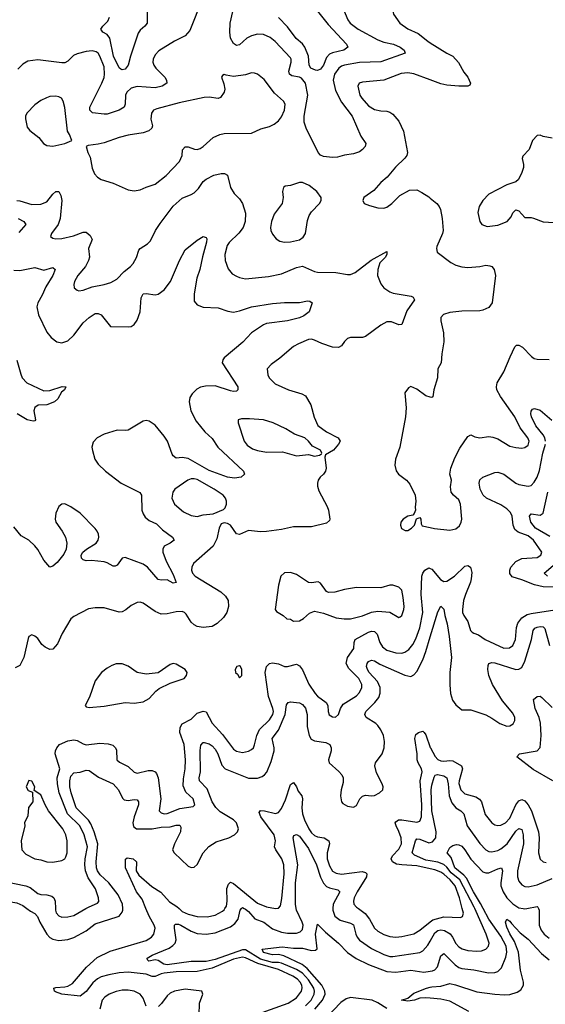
# Model space of a CAD drawing. Header units: inches. Extents: x 1843162 to 1959474, y 907081 to 1016326.
# Tile 660 of 684: x 1947269 to 1950765, y 989363 to 995913. Entities that reach past the tile are written whole.
import ezdxf

# ---------------------------------------------------------------- set-up
doc = ezdxf.new("R2010")
doc.units = ezdxf.units.IN
doc.header["$MEASUREMENT"] = 0
for name, color, linetype in [('B9948', 7, 'Continuous'), ('B9949', 7, 'Continuous'), ('B9958', 7, 'Continuous'), ('B9959', 7, 'Continuous')]:
    doc.layers.add(name, color=color, linetype=linetype)

msp = doc.modelspace()

# ---------------------------------------------------------------- linework, layer by layer
at = {"layer": 'B9948', "color": 5}
for points, elevation in [([(1947316.1, 990000), (1947341.3, 989981.3), (1947370, 989967.2), (1947387.7, 989947.7), (1947402, 989910), (1947450, 989828.6), (1947470, 989808.1), (1947490, 989796.3), (1947530, 989787.1), (1947590, 989793.5), (1947630, 989806.7), (1947710, 989852.1), (1947770, 989897.8), (1947916.2, 989943.8), (1947930, 989950.2), (1947950, 989975.8), (1947955, 989990), (1947954.2, 990000)], 520), ([(1948850, 989297.5), (1949053.8, 989370), (1949110, 989405.7), (1949142.8, 989450), (1949148, 989472), (1949145.4, 989490), (1949134.7, 989510), (1949116.1, 989530), (1949086.3, 989550), (1948990, 989595), (1948853.6, 989633.6), (1948770, 989671.5), (1948750, 989675.3), (1948690, 989663.7), (1948550, 989604), (1948450, 989581.1), (1948310, 989578.5), (1948230.9, 989569.1), (1948210, 989565.8), (1948170, 989546.9), (1948150, 989548), (1948110, 989562.3), (1947990, 989576), (1947930, 989572.6), (1947860.9, 989559.1), (1947810, 989544.8), (1947787, 989533), (1947755.2, 989504.8), (1947710, 989448.7), (1947670, 989417.9), (1947549.3, 989430), (1947506, 989446), (1947499.5, 989450), (1947496, 989470), (1947510, 989475.2), (1947570, 989478.3), (1947590, 989483.6), (1947619.5, 989500.5), (1947713.4, 989610), (1947785.1, 989674.9), (1947870, 989717), (1948110, 989786.6), (1948145.7, 989810), (1948161.3, 989830), (1948169.9, 989870), (1948162.6, 989890), (1948129.6, 989950), (1948108.9, 990000)], 480), ([(1947506.1, 990000), (1947506.4, 989990), (1947512.2, 989972.2), (1947530, 989950.3), (1947550, 989943.5), (1947590, 989944.3), (1947630, 989952.7), (1947709.8, 990000)], 540), ([(1949170, 989353.6), (1949206.8, 989390), (1949227.3, 989430), (1949229.2, 989450), (1949225.1, 989470), (1949190, 989525.5), (1949150, 989569.9), (1949110, 989595), (1949010, 989637.2), (1948990, 989641.8), (1948950, 989641.9), (1948870, 989663.2), (1948770, 989725.2), (1948750, 989725.7), (1948570, 989660.4), (1948510, 989646.6), (1948410, 989647.5), (1948250, 989625.9), (1948228.5, 989630), (1948190, 989654), (1948170, 989659.1), (1948128, 989650), (1948119, 989659), (1948117, 989670), (1948149.5, 989690), (1948262.8, 989737.2), (1948286.7, 989753.3), (1948302, 989770), (1948308.9, 989791.1), (1948298.9, 989870), (1948298.9, 989890), (1948304.1, 989895.9), (1948324.2, 989895.8), (1948341.1, 989890), (1948408.6, 989848.6), (1948450, 989834.2), (1948510, 989830.1), (1948570, 989838.6), (1948670, 989878.8), (1948700.7, 989899.3), (1948722.9, 989930), (1948735.8, 989990), (1948744.8, 990000)], 460), ([(1948329.6, 990000), (1948350, 989981), (1948390, 989961.4), (1948450, 989947.2), (1948515.1, 989944.9), (1948570, 989956.4), (1948618.3, 989981.7), (1948630, 989992.1), (1948634.4, 990000)], 480), ([(1948762.6, 990000), (1948770, 989996.6), (1948790, 989979.8), (1948832.4, 989932.4), (1948892.7, 989910), (1948950, 989865.9), (1949010, 989843.8), (1949050, 989835.1), (1949110, 989835.1), (1949135.5, 989844.5), (1949150, 989861.1), (1949153.6, 989890), (1949148.3, 989910), (1949110.4, 989990), (1949108.6, 990000)], 460), ([(1949351.7, 990000), (1949351.1, 989990), (1949365.5, 989950), (1949401.5, 989921.5), (1949470, 989903.2), (1949490, 989891.2), (1949504.1, 989830), (1949513.2, 989810), (1949530.2, 989790), (1949610, 989735.1), (1949690, 989694.4), (1949730, 989681.2), (1949750, 989680.1), (1949930, 989707.8), (1949950, 989717.6), (1949984.5, 989755.5), (1950000, 989783.5)], 460), ([(1949523.6, 990000), (1949567.4, 989967.4), (1949595.9, 989930), (1949630, 989869.2), (1949650.1, 989850.1), (1949690, 989827.8), (1949730, 989813.5), (1949770, 989810.2), (1949810, 989813.2), (1949890, 989831.6), (1949930, 989857.1), (1950000, 989911.5)], 480), ([(1949232.9, 989330), (1949282.6, 989390), (1949299.7, 989430), (1949299.3, 989450), (1949279, 989490), (1949181.6, 989601.6), (1949147.9, 989627.9), (1949026, 989686), (1948990, 989693.6), (1948950, 989690.9), (1948890, 989708.3), (1948882.7, 989730), (1949015.5, 989744.5), (1949090, 989735.7), (1949150, 989735.2), (1949210, 989720.7), (1949236.5, 989723.5), (1949248.6, 989731.4), (1949235.7, 989830), (1949250, 989896), (1949302.2, 989842.2), (1949390, 989769.1), (1949448.5, 989708.5), (1949506.5, 989666.5), (1949588.4, 989628.4), (1949710, 989581.8), (1949770, 989576.3), (1949870, 989590.6), (1949956.6, 989576.6), (1950000, 989583.3)], 440), ([(1948111.1, 989351.1), (1948090, 989402.6), (1948070, 989429.3), (1948030, 989449.9), (1947990, 989457), (1947950, 989456.1), (1947910, 989448.9), (1947863.5, 989430), (1947834.2, 989410), (1947818.1, 989390), (1947801.8, 989330)], 520), ([(1948462, 989290), (1948464.7, 989370), (1948488, 989430), (1948481.2, 989450), (1948370, 989464.6), (1948298.7, 989450), (1948270, 989435.9), (1948250, 989418.7), (1948212.7, 989367.3), (1948192.4, 989347.6)], 520), ([(1950000, 989403.8), (1949970, 989406.2), (1949930, 989403.4), (1949894.9, 989390), (1949850, 989383), (1949809.3, 989390), (1949850, 989404), (1949890, 989436.5), (1949974, 989470), (1950000, 989476.1)], 420), ([(1949710, 989335.3), (1949650, 989373.6), (1949614.4, 989390), (1949470, 989407.9), (1949441.4, 989398.6), (1949405.5, 989374.5), (1949310, 989275.3)], 440)]:
    msp.add_lwpolyline(points, dxfattribs=dict(at, elevation=elevation))
at = {"layer": 'B9949', "color": 5}
for points, elevation in [([(1948482, 996050), (1948400.3, 995839.7), (1948370, 995804.4), (1948298, 995770), (1948194.8, 995705.2), (1948170, 995679.6), (1948155.6, 995650), (1948154.3, 995630), (1948160.9, 995610), (1948174.3, 995590), (1948234, 995530), (1948245.8, 995510), (1948246.5, 995490), (1948217.6, 995470), (1948170, 995458.7), (1948050.7, 995469.3), (1948010, 995457), (1947980.6, 995430), (1947971.8, 995410), (1947970.2, 995350), (1947964.4, 995330), (1947930.8, 995310), (1947850, 995284.8), (1947830, 995284.1), (1947752.2, 995292.3), (1947734.7, 995310), (1947736.4, 995330), (1947815.7, 995490), (1947830, 995528.4), (1947832.9, 995550), (1947830, 995598.4), (1947802.3, 995670), (1947790, 995689.7), (1947778.1, 995698.1), (1947750, 995706.2), (1947710, 995702), (1947650, 995685.7), (1947626.4, 995673.6), (1947590, 995637.6), (1947570, 995626.3), (1947550, 995625.1), (1947390, 995646.2), (1947324, 995636), (1947290, 995616.3), (1947255.6, 995584.4)], 540), ([(1950000, 996072.3), (1949950, 996071.3), (1949826.7, 996030), (1949764, 995990), (1949750.6, 995970), (1949755.5, 995950), (1949797.1, 995890), (1949850, 995851.6), (1949920.3, 995820.3), (1949984.2, 995770), (1950000, 995759.8)], 560), ([(1948116.3, 995990), (1948116.5, 995890), (1948102.3, 995870), (1948070, 995842.4), (1948057.5, 995822.5), (1948005, 995670), (1947990.9, 995609.1), (1947970, 995583.9), (1947950, 995578.5), (1947942.6, 995582.6), (1947930, 995591.3), (1947893.5, 995670), (1947869.5, 995789.5), (1947850, 995813.2), (1947821.3, 995830), (1947808.7, 995850), (1947821.5, 995870), (1947856.1, 995903.9), (1947866, 995930)], 520), ([(1949415.5, 995995.5), (1949450.9, 995910.9), (1949466.7, 995890), (1949520.9, 995850), (1949650, 995778.8), (1949690, 995763.3), (1949754.9, 995750), (1949800.3, 995730), (1949826.4, 995710), (1949832.7, 995690), (1949670, 995631.4), (1949530, 995626.9), (1949429.7, 995610.3), (1949410, 995603.6), (1949392.2, 995590), (1949362.4, 995550), (1949354.3, 995510), (1949370, 995442.2), (1949410, 995363.5), (1949479.7, 995270), (1949537.2, 995137.2), (1949571.8, 995090), (1949567.6, 995070), (1949550, 995048.6), (1949530, 995033.3), (1949490, 995019.7), (1949430, 995011.8), (1949382.6, 994997.4), (1949350, 994995.4), (1949290, 995002), (1949270, 995012.3), (1949253.3, 995030), (1949173.9, 995190), (1949161.7, 995230), (1949160.8, 995270), (1949185.4, 995410), (1949170.6, 995490.6), (1949143.5, 995523.5), (1949130, 995530.5), (1949080, 995540), (1949064.5, 995550), (1949059.1, 995570), (1949073.8, 995630), (1949074.8, 995650), (1949070, 995659.6), (1948968.5, 995768.5), (1948934.1, 995794.1), (1948890, 995814.2), (1948850, 995815.8), (1948810, 995806.2), (1948780.3, 995790), (1948730, 995745.3), (1948710, 995741.4), (1948690, 995754.5), (1948671.8, 995790), (1948666.1, 995830), (1948669.4, 995890.6), (1948686.2, 995966.2)], 540), ([(1949248.8, 995970), (1949321.3, 995881.3), (1949441.7, 995750), (1949452.2, 995730), (1949424.9, 995710), (1949350, 995691.5), (1949330, 995682.4), (1949310, 995660.7), (1949288.8, 995610), (1949270, 995583.7), (1949250, 995575), (1949236.2, 995576.2), (1949206.4, 995590), (1949194.2, 995610), (1949190, 995671.1), (1949166.5, 995730), (1949150, 995752.1), (1949107.9, 995787.9), (1949050, 995865.3), (1948990, 995926.2)], 520), ([(1950000, 995511.7), (1949890, 995551.6), (1949850, 995559.3), (1949805.4, 995554.5), (1949690, 995510.9), (1949550, 995497), (1949526, 995490), (1949517.3, 995470), (1949531.8, 995410), (1949544.4, 995390), (1949590, 995339.6), (1949630, 995316.1), (1949670, 995306.7), (1949710, 995305.2), (1949730, 995298.3), (1949750, 995284.6), (1949790, 995238.7), (1949821.6, 995170), (1949849, 995030), (1949843.1, 995010), (1949830, 994991.6), (1949768.9, 994931.1), (1949713.9, 994866.1), (1949670.7, 994830), (1949624.5, 994775.5), (1949558, 994730), (1949551.3, 994710), (1949561, 994690), (1949595.6, 994675.6), (1949650, 994660.3), (1949690, 994659.5), (1949710, 994666), (1949745.1, 994690), (1949797.2, 994742.8), (1949861.7, 994778.3), (1949910, 994780.4), (1949943.7, 994763.7), (1949990, 994733.4), (1950000, 994725.2)], 560), ([(1947250, 994710.1), (1947270, 994708.4), (1947350, 994684.3), (1947410, 994686.4), (1947450, 994701.7), (1947490, 994751.9), (1947510, 994769.2), (1947530.1, 994770.1), (1947542.5, 994742.5), (1947549.6, 994709.6), (1947538.7, 994590), (1947524.3, 994550), (1947480.3, 994490), (1947473, 994470), (1947490, 994458.7), (1947510, 994454), (1947550, 994456.5), (1947625.9, 994474.1), (1947690, 994500.2), (1947710, 994499.6), (1947737.8, 994477.8), (1947750.3, 994450), (1947727.6, 994390), (1947733, 994333), (1947726.7, 994310), (1947706.9, 994270), (1947654.9, 994210), (1947633, 994170), (1947628, 994150), (1947630.8, 994130), (1947650, 994114), (1947662, 994110), (1947690, 994112.7), (1947750, 994136.1), (1947830, 994151.3), (1947874.8, 994165.2), (1947914.2, 994185.8), (1947963, 994237), (1948006.3, 994270), (1948024, 994290), (1948045.4, 994330), (1948061.5, 994378.5), (1948070, 994390.4), (1948118.5, 994421.5), (1948139.5, 994440.5), (1948172.4, 994510), (1948202.3, 994557.7), (1948290, 994673.2), (1948350, 994726.4), (1948410, 994749.2), (1948430, 994761.8), (1948459.2, 994790), (1948490, 994835.8), (1948508.9, 994851.1), (1948560.6, 994879.4), (1948610, 994888.9), (1948630.4, 994890.4), (1948650, 994878.8), (1948670, 994797.3), (1948696.4, 994756.4), (1948730, 994720.3), (1948750, 994690.4), (1948770, 994624.7), (1948768.6, 994570), (1948754.3, 994530), (1948727.6, 994492.4), (1948661.8, 994430), (1948649.5, 994410), (1948633.4, 994350), (1948635.3, 994310), (1948654.7, 994254.7), (1948683, 994223), (1948710, 994206.3), (1948730, 994196.9), (1948770, 994188.2), (1948924.1, 994204.1), (1949010, 994222.3), (1949110, 994264.5), (1949150, 994272.3), (1949230, 994238), (1949250, 994233.8), (1949371.7, 994231.7), (1949450, 994217.6), (1949470, 994218.4), (1949501.2, 994230), (1949606.3, 994313.7), (1949710.3, 994370.3), (1949711.8, 994350), (1949699.5, 994330), (1949664.8, 994295.2), (1949651.2, 994250), (1949649.2, 994210), (1949670, 994154.9), (1949690, 994128.9), (1949730, 994102.3), (1949753.1, 994093.1), (1949872.9, 994072.9), (1949885.8, 994065.8), (1949894, 994050), (1949843.8, 993976.2), (1949810, 993886), (1949790, 993882.9), (1949741.7, 993901.7), (1949710, 993902.4), (1949670, 993881.6), (1949570, 993806), (1949550, 993798.9), (1949470, 993798.3), (1949450, 993791.2), (1949428.3, 993771.7), (1949410, 993742.9), (1949390, 993731.2), (1949350, 993733.8), (1949277.9, 993757.9), (1949230, 993781.2), (1949210, 993787.6), (1949190, 993785.3), (1949122.5, 993757.5), (1949090, 993738.3), (1948999.1, 993660.9), (1948940.7, 993619.3), (1948915.8, 993590), (1948920.3, 993550), (1948929.2, 993530), (1948968.2, 993490), (1949057.1, 993450), (1949144.7, 993424.7), (1949170.9, 993410.9), (1949206, 993350), (1949228.6, 993268.6), (1949253, 993213), (1949310.4, 993170), (1949386.8, 993130), (1949400.7, 993110), (1949390.3, 993089.7), (1949356.3, 993050), (1949302, 993018), (1949298, 993002), (1949306.4, 992930), (1949303.8, 992910), (1949290.6, 992890), (1949266.7, 992870), (1949254.4, 992850), (1949250.4, 992830), (1949250.4, 992810), (1949259, 992779), (1949314.8, 992674.8), (1949323.7, 992650), (1949332.4, 992590), (1949330, 992582), (1949310, 992562.7), (1949210, 992538.4), (1949090, 992539.7), (1949010, 992522), (1948910, 992507.2), (1948870, 992506.2), (1948790, 992513.6), (1948730, 992487.8), (1948710, 992491.8), (1948670, 992549.4), (1948650, 992562), (1948630, 992566.6), (1948610, 992558), (1948594.9, 992530), (1948580.7, 992459.3), (1948555.3, 992410), (1948425.9, 992294.1), (1948412.8, 992270), (1948411.8, 992250), (1948419, 992230), (1948436.2, 992210), (1948607.4, 992107.4), (1948637.8, 992077.8), (1948656.4, 992050), (1948658.7, 992010), (1948647, 991970), (1948624.2, 991935.8), (1948583.2, 991896.8), (1948550, 991876.9), (1948530, 991873.3), (1948490, 991869.6), (1948450, 991876.9), (1948430, 991886.3), (1948410, 991905.1), (1948377, 991957), (1948364, 991970), (1948350, 991975.1), (1948310, 991974.7), (1948250, 991960.4), (1948210, 991958), (1948170, 991975.1), (1948090, 992032.3), (1948070, 992038.5), (1948050, 992036.4), (1948010, 992016.8), (1947973.8, 991986.2), (1947950, 991973.8), (1947930, 991971.9), (1947830, 992001.1), (1947770, 992000.4), (1947727.1, 991992.9), (1947630, 991942.9), (1947610, 991927), (1947550.3, 991830), (1947519.2, 991760.8), (1947490, 991725.1), (1947470, 991722.9), (1947437.7, 991737.7), (1947417.1, 991757.1), (1947390, 991796), (1947370, 991812.7), (1947350, 991821.2), (1947330.6, 991809.4), (1947324.1, 991795.9), (1947296.4, 991670), (1947270, 991616), (1947239, 991601)], 540), ([(1947258.4, 994590), (1947295.3, 994570), (1947310.4, 994550), (1947262, 994498)], 520), ([(1947230, 994247.1), (1947270, 994245.1), (1947370, 994265), (1947430, 994247.1), (1947490, 994264.9), (1947504.9, 994250), (1947488.6, 994210), (1947443.6, 994136.4), (1947419.2, 994080.8), (1947388.9, 994030), (1947382.3, 994002.3), (1947393.8, 993950), (1947450, 993834.9), (1947477.7, 993797.7), (1947516, 993770), (1947550, 993764), (1947590, 993776.9), (1947630, 993814.9), (1947690, 993896.3), (1947730, 993932.5), (1947770, 993958), (1947790, 993959.2), (1947810, 993949), (1947871.8, 993871.8), (1947990, 993868.4), (1948010, 993871.6), (1948030, 993884.6), (1948050, 993914.9), (1948070.6, 993969.4), (1948077.6, 994062.4), (1948090, 994088.4), (1948110, 994091.8), (1948170, 994082.8), (1948190, 994086.3), (1948230, 994114.9), (1948272.9, 994170), (1948331.6, 994310), (1948370, 994381.3), (1948450, 994446), (1948490, 994470.6), (1948510, 994464.7), (1948514.4, 994454.4), (1948512.1, 994432.1), (1948484.2, 994335.8), (1948467, 994250), (1948447.6, 994192.4), (1948428.3, 994088.4), (1948430, 994040.7), (1948450, 994016.5), (1948490, 994000.3), (1948590, 993994.9), (1948652.9, 993972.9), (1948690, 993967.5), (1948730, 993975.8), (1948810, 994003.5), (1948950, 994025.2), (1949030, 994032.4), (1949130, 994030.4), (1949182.4, 994042.4), (1949199.2, 994039.2), (1949213.4, 994030), (1949195.3, 993970), (1949158.4, 993941.6), (1949130.5, 993930), (1949050, 993909.9), (1948910, 993892.6), (1948890, 993883.5), (1948810, 993828.6), (1948752.5, 993767.5), (1948630, 993663.5), (1948619.6, 993650), (1948616, 993630), (1948718.8, 993470), (1948718.8, 993450), (1948710, 993441.2), (1948690, 993438.4), (1948670, 993443.4), (1948570, 993477.7), (1948504.8, 993475.2), (1948471.5, 993468.5), (1948446.2, 993453.8), (1948415.5, 993424.5), (1948400.6, 993399.4), (1948395.5, 993370), (1948406.2, 993310), (1948442.5, 993242.5), (1948500.8, 993170), (1948550, 993126.7), (1948587.1, 993070), (1948758, 992910), (1948764.9, 992890), (1948742, 992870), (1948698, 992862), (1948650, 992868.4), (1948530, 992913), (1948390, 992992.6), (1948350, 993000.8), (1948310, 992996.8), (1948290.5, 993010.5), (1948283.1, 993023.1), (1948251.7, 993110), (1948230, 993143.2), (1948170, 993214.6), (1948130, 993241.6), (1948110, 993245.6), (1948090, 993242), (1947990, 993183.1), (1947970, 993179.6), (1947916.9, 993183.1), (1947830, 993155), (1947783.1, 993130), (1947757.6, 993102.4), (1947749.2, 993070), (1947752.4, 993047.6), (1947768.6, 992990), (1947790, 992956.1), (1947839.1, 992910), (1947944, 992830), (1948067.7, 992767.7), (1948078, 992750), (1948081.9, 992650), (1948090, 992624.6), (1948103, 992603), (1948130, 992580.5), (1948179.3, 992559.3), (1948219.1, 992519.1), (1948285.7, 992470), (1948295.8, 992450), (1948270.5, 992430), (1948229.2, 992410.8), (1948220.3, 992390), (1948222, 992370), (1948243.2, 992310), (1948290, 992222), (1948310, 992169.2), (1948290, 992164.8), (1948250, 992187.4), (1948210, 992183.9), (1948190, 992188.4), (1948118, 992270), (1948090, 992291.3), (1947970, 992334.2), (1947949.4, 992330.6), (1947916.3, 992283.7), (1947903.1, 992276.9), (1947890, 992277.2), (1947850, 992299.3), (1947830, 992305.3), (1947746, 992314), (1947710, 992312.7), (1947690, 992319), (1947679, 992330), (1947677.2, 992350), (1947689.3, 992370), (1947712.3, 992390), (1947778.4, 992430), (1947791.2, 992450), (1947795.8, 992470), (1947792.8, 992490), (1947784.7, 992510), (1947770, 992527.6), (1947672, 992630), (1947610, 992672.1), (1947570, 992691.4), (1947550, 992690.8), (1947530, 992674.3), (1947508.9, 992630), (1947504.6, 992590), (1947510.2, 992570), (1947551.3, 992510), (1947572.6, 992470), (1947582.3, 992430), (1947578.4, 992390), (1947561.7, 992358.3), (1947517.5, 992302.5), (1947490, 992277), (1947470, 992271.8), (1947430, 992317.4), (1947390, 992387.8), (1947370, 992413), (1947330, 992451.3), (1947278.6, 992478.6), (1947230, 992539.3)], 520), ([(1947250, 993647.7), (1947275.3, 993555.3), (1947286.2, 993530), (1947317.1, 993497.1), (1947430, 993443.6), (1947470, 993446.2), (1947551.7, 993471.7), (1947574.8, 993470), (1947566.4, 993450), (1947546, 993434), (1947522.9, 993390), (1947500.2, 993370), (1947450, 993351.6), (1947392.5, 993347.5), (1947370, 993332.3), (1947363.8, 993310), (1947373.1, 993250), (1947370, 993243.7), (1947358.5, 993241.5), (1947318.4, 993250), (1947251.2, 993291.2)], 480), ([(1950000, 993401.7), (1949969.7, 993409.7), (1949910, 993454), (1949870, 993472.3), (1949855.3, 993464.7), (1949831.3, 993430), (1949839.3, 993330), (1949835.3, 993270), (1949796.9, 993070), (1949768.9, 992990), (1949763.7, 992950), (1949772.3, 992912.3), (1949788, 992890), (1949840.7, 992850), (1949863.4, 992823.4), (1949899.1, 992750), (1949904.9, 992710), (1949898.8, 992670), (1949901, 992650), (1949892, 992628), (1949883.6, 992616.4), (1949850, 992609.2), (1949818.8, 992590), (1949804.9, 992570), (1949802, 992550), (1949808.7, 992528.7), (1949834, 992514), (1949850, 992515.5), (1949875.3, 992530), (1949895.3, 992550), (1949908, 992592), (1949930, 992602), (1949938, 992590), (1949939.6, 992559.6), (1949946, 992546), (1950000, 992534.1)], 560), ([(1947709.8, 990000), (1947730, 990012), (1947785.3, 990034.7), (1947794.3, 990045.7), (1947793.5, 990070), (1947772.3, 990130), (1947723.6, 990203.6), (1947706.9, 990250), (1947702, 990290), (1947703.4, 990330), (1947720.1, 990410), (1947698.5, 990490), (1947668.8, 990550), (1947587.1, 990630), (1947531, 990770), (1947520.3, 990830), (1947518.8, 990870), (1947535.1, 990930), (1947505.8, 991030), (1947506.7, 991050), (1947514.8, 991070), (1947533.3, 991090), (1947590, 991116.4), (1947630, 991121.7), (1947650, 991116.8), (1947690, 991095), (1947710, 991089.3), (1947801, 991101), (1947856.3, 991096.3), (1947887.3, 991087.3), (1947907, 991070), (1947913.4, 991053.4), (1947914, 990990), (1947933.2, 990973.2), (1947990, 990944.9), (1948030, 990908.1), (1948050, 990899.7), (1948122.7, 990917.3), (1948150, 990918.2), (1948168.9, 990908.9), (1948178.2, 990898.2), (1948189.4, 990870), (1948208.2, 990730), (1948197.6, 990650), (1948210, 990637.6), (1948230, 990630.3), (1948250, 990631.3), (1948335.1, 990664.9), (1948422, 990678), (1948432.8, 990690), (1948423.1, 990730), (1948374.9, 990774.9), (1948357, 990817), (1948357.8, 990862.2), (1948370.5, 990930), (1948372.2, 990990), (1948363, 991090), (1948334, 991170), (1948336.7, 991203.4), (1948350.4, 991229.5), (1948410, 991260.7), (1948450, 991299.7), (1948490, 991313.4), (1948509.1, 991309.1), (1948550, 991232.5), (1948618.5, 991158.5), (1948690, 991059.6), (1948710, 991047.1), (1948750, 991038.5), (1948790, 991046.7), (1948810, 991057), (1948823, 991070), (1948831.8, 991088.2), (1948845.8, 991150), (1948865, 991190), (1948930, 991255.9), (1948952.8, 991290), (1948957.1, 991310), (1948953.6, 991330), (1948924.5, 991410), (1948901.7, 991570), (1948910, 991610.4), (1948930, 991630.3), (1948950, 991634.9), (1948990, 991627.2), (1949030, 991610.3), (1949050, 991610.2), (1949110, 991625.2), (1949130, 991614), (1949150, 991587.2), (1949191.8, 991491.8), (1949235.1, 991430), (1949250, 991411.9), (1949308, 991370), (1949318, 991350), (1949320.3, 991310), (1949327.8, 991287.8), (1949350, 991275.5), (1949370, 991273), (1949390, 991290.8), (1949401.8, 991330), (1949421.4, 991358.6), (1949510, 991415.4), (1949530, 991436.1), (1949544.3, 991470), (1949543.7, 991490), (1949525.2, 991530), (1949457.1, 991597.1), (1949441, 991630), (1949449.5, 991670.5), (1949491.5, 991730), (1949493, 991770), (1949499.8, 991790), (1949590, 991838.4), (1949610, 991845.3), (1949630, 991842.7), (1949646, 991826), (1949663.9, 991770), (1949681.6, 991741.6), (1949710, 991719.5), (1949770, 991699.8), (1949810, 991699.7), (1949830, 991705.2), (1949856.5, 991723.5), (1949883.9, 991756.1), (1949904.9, 991795.1), (1949930, 991867.4), (1949950.8, 991970), (1949939.7, 992090), (1949943.7, 992210), (1949950, 992231.8), (1949963.9, 992250), (1949990, 992266.7), (1950000, 992261.9)], 540), ([(1947954.2, 990000), (1947951.8, 990028.2), (1947924.2, 990090), (1947860.7, 990170), (1947804.5, 990224.5), (1947785.8, 990250), (1947779.6, 990270), (1947777.6, 990310), (1947789, 990430), (1947763.6, 990510), (1947742.5, 990562.5), (1947726.7, 990586.7), (1947643.7, 990670), (1947611.5, 990770), (1947603.2, 990810), (1947601.5, 990850), (1947610, 990881.1), (1947630, 990902.8), (1947670, 990908), (1947710, 990919.7), (1947730, 990918.5), (1947793.1, 990873.1), (1947891.2, 990830), (1947926.7, 990790), (1947953.3, 990733.2), (1947963.2, 990723.2), (1947990, 990718.2), (1948030, 990725.7), (1948050, 990722.8), (1948058.9, 990710), (1948060.1, 990690), (1948030.6, 990610), (1948021.4, 990570), (1948025.6, 990545.6), (1948045.3, 990530), (1948150, 990530.5), (1948210, 990540.8), (1948270, 990543.6), (1948310, 990555.4), (1948334.8, 990554.8), (1948341.4, 990541.4), (1948337.5, 990510), (1948297.8, 990430), (1948284.2, 990390), (1948297, 990370), (1948390, 990282.4), (1948410, 990273.8), (1948430, 990275.6), (1948450, 990292), (1948489.9, 990370.1), (1948526.5, 990413.5), (1948575.5, 990444.5), (1948659.6, 990470), (1948697.6, 990490), (1948718.5, 990510), (1948724.5, 990530), (1948710, 990569.7), (1948691.5, 990590), (1948603.4, 990643.4), (1948572.4, 990672.4), (1948549.9, 990709.9), (1948516.2, 990796.2), (1948465.6, 990850), (1948463.2, 990870), (1948470.4, 990910), (1948468.2, 991051.8), (1948473.1, 991086.9), (1948490, 991103.7), (1948496.3, 991103.7), (1948530, 991095), (1948550, 991083.2), (1948570, 991060.7), (1948586.4, 991030), (1948612.6, 990952.6), (1948636.2, 990930), (1948790, 990866.9), (1948850, 990867.5), (1948881.3, 990878.7), (1948898, 990890), (1948912.5, 990907.5), (1948941.1, 990978.9), (1948961, 991050), (1948961.4, 991070), (1948948.2, 991130), (1948990, 991186.7), (1949034.6, 991290), (1949044.5, 991355.5), (1949055.1, 991370), (1949070, 991375), (1949130, 991369.2), (1949150, 991356.9), (1949170, 991331.7), (1949180.9, 991290), (1949181.7, 991210), (1949194.6, 991150), (1949206.8, 991126.8), (1949230, 991115.7), (1949304.2, 991104.2), (1949332.7, 991090), (1949340.5, 991070), (1949340.1, 991050), (1949323.6, 990990), (1949327, 990970), (1949392.4, 990912.4), (1949411, 990890), (1949420.2, 990870), (1949421.1, 990838.9), (1949407.1, 990790), (1949403.2, 990750), (1949409.1, 990710), (1949418.8, 990698.8), (1949450, 990680.8), (1949490, 990674.9), (1949510, 990686.4), (1949531.1, 990728.9), (1949550, 990747.2), (1949570, 990753), (1949610, 990749.2), (1949630, 990752.8), (1949661.6, 990770), (1949685.1, 990790), (1949686.3, 990810), (1949679.7, 990830), (1949642.7, 990902.7), (1949630.6, 990950), (1949636.5, 990970), (1949679, 991030), (1949692.4, 991070), (1949694.6, 991110), (1949688.9, 991150), (1949670, 991189.7), (1949650, 991216.8), (1949636.8, 991230), (1949574.6, 991270), (1949565.2, 991290), (1949571.2, 991310), (1949579.5, 991320.5), (1949632.2, 991370), (1949657.1, 991403), (1949667.6, 991432.4), (1949666.4, 991470), (1949647.9, 991510), (1949593.6, 991570), (1949581.7, 991590), (1949575.4, 991610), (1949580.3, 991630), (1949590, 991642.4), (1949610, 991653.2), (1949630, 991646.7), (1949664.5, 991624.5), (1949830, 991552), (1949870, 991544.2), (1949890, 991553.5), (1949910, 991576.9), (1949950, 991654.9), (1949970.8, 991710), (1950000, 991807.2)], 520), ([(1950000, 990264.7), (1949910, 990285), (1949810, 990289.6), (1949775.7, 990295.7), (1949748.7, 990310), (1949740.9, 990330), (1949748.8, 990350), (1949790, 990393.9), (1949807.5, 990430), (1949806.4, 990470), (1949791.8, 990511.8), (1949772.1, 990550), (1949765.7, 990570), (1949770, 990577.7), (1949789.6, 990590), (1949810, 990590.5), (1949910, 990574), (1949930, 990581.5), (1949941.4, 990610), (1949944, 990690), (1949932.5, 990850), (1949945.4, 990910), (1949942.1, 990930), (1949918.8, 990970), (1949913.5, 990990), (1949912, 991030), (1949896.4, 991130), (1949903.1, 991156.9), (1949921.2, 991170), (1949950, 991179.3), (1949959.3, 991170), (1949970, 991156.3), (1950000, 991071.3)], 480), ([(1948634.4, 990000), (1948643.5, 990016.5), (1948649, 990050), (1948647.1, 990132.9), (1948657.3, 990162.7), (1948670, 990175), (1948690, 990167.3), (1948850, 990035.1), (1948910, 990011.6), (1948970, 990000.7), (1948990, 990002), (1949002.8, 990017.2), (1949013.2, 990066.8), (1949027.7, 990230), (1949025.3, 990290), (1949012.8, 990330), (1948972.2, 990390), (1948963.9, 990410), (1948970.4, 990450), (1948960.5, 990490), (1948871.8, 990610), (1948862.3, 990637.7), (1948870, 990651.5), (1948896.3, 990650), (1948970, 990633.2), (1948990, 990638.5), (1949010, 990664.9), (1949036.7, 990723.3), (1949070, 990824), (1949090, 990839.1), (1949110, 990810.2), (1949121.6, 990781.6), (1949145.8, 990750), (1949150.1, 990730), (1949144.6, 990670), (1949149.7, 990630), (1949162.3, 990590), (1949192.5, 990530), (1949210, 990502.8), (1949230, 990485.1), (1949250, 990476.6), (1949293.7, 990470), (1949325.2, 990450), (1949329.4, 990430), (1949314.1, 990370), (1949314.7, 990330), (1949330, 990283.1), (1949349.6, 990249.6), (1949375, 990235), (1949408.5, 990228.5), (1949546.2, 990246.2), (1949570, 990240.2), (1949578.9, 990230), (1949576.4, 990210), (1949513.9, 990110), (1949493.9, 990070), (1949488.7, 990050), (1949492.1, 990030), (1949510.2, 990010), (1949523.6, 990000)], 480), ([(1949108.6, 990000), (1949103.1, 990030), (1949103.4, 990170), (1949118.9, 990290), (1949088.7, 990471.3), (1949093.3, 990486.7), (1949110, 990493.1), (1949130, 990480.7), (1949190, 990400.2), (1949243.8, 990290), (1949268.8, 990208.8), (1949288.6, 990168.6), (1949310, 990147.5), (1949330, 990137.4), (1949384.1, 990124.1), (1949398, 990110), (1949353.4, 990030), (1949351.7, 990000)], 460), ([(1950000, 990317), (1949970, 990322.5), (1949895.7, 990355.7), (1949879.8, 990370), (1949900.6, 990450), (1949910, 990463.6), (1949930, 990461.1), (1949990, 990437.7), (1950000, 990440.2)], 460), ([(1948108.9, 990000), (1948082.8, 990062.8), (1948045.6, 990110), (1947972.8, 990270), (1947972.5, 990327.5), (1947983.1, 990336.9), (1948023.1, 990330), (1948045.8, 990310), (1948044, 990250), (1948061, 990221), (1948147.1, 990147.1), (1948208.7, 990108.7), (1948264.7, 990044.7), (1948314.3, 990014.3), (1948329.6, 990000)], 480), ([(1946940.7, 990000), (1946970, 990047.1), (1947032.9, 990090), (1947070.9, 990150), (1947103.8, 990176.2), (1947130, 990183.8), (1947170, 990180.1), (1947310.4, 990150), (1947339.1, 990139.1), (1947390, 990100.6), (1947410, 990092.5), (1947450, 990091.6), (1947482.6, 990082.6), (1947496.8, 990070), (1947504.2, 990050), (1947506.1, 990000)], 540), ([(1947167, 990000), (1947174.1, 990025.9), (1947184.2, 990035.8), (1947210, 990044.2), (1947250, 990038), (1947290, 990019.3), (1947316.1, 990000)], 520), ([(1948744.8, 990000), (1948750, 990005.8), (1948762.6, 990000)], 460)]:
    msp.add_lwpolyline(points, dxfattribs=dict(at, elevation=elevation))
for points, elevation in [([(1948810, 995558.3), (1948770, 995546.9), (1948690, 995535.6), (1948642.7, 995542.7), (1948630, 995548.7), (1948618, 995542), (1948611.3, 995530), (1948626.9, 995486.9), (1948632.7, 995450), (1948628, 995430), (1948604.9, 995395.1), (1948590, 995389.2), (1948530, 995398.3), (1948494.9, 995394.9), (1948330, 995359.8), (1948180.1, 995319.9), (1948159.5, 995310), (1948144.9, 995290), (1948141.1, 995250), (1948152.7, 995207.3), (1948147.7, 995190), (1948127.4, 995172.6), (1948090, 995158.9), (1947990, 995144.2), (1947930, 995128.2), (1947830, 995093), (1947790, 995083.7), (1947723.5, 995076.5), (1947712, 995070), (1947722.8, 995030), (1947737.5, 994997.5), (1947750, 994924.7), (1947767.1, 994887.1), (1947785.5, 994865.5), (1947810, 994850.5), (1947890, 994824.4), (1947990, 994780.5), (1948030, 994774.9), (1948070, 994781.3), (1948110, 994799.5), (1948170, 994818), (1948242.8, 994877.2), (1948332.6, 994970), (1948349.6, 995009.6), (1948352.7, 995047.3), (1948370, 995066), (1948390, 995066.8), (1948430.5, 995050.5), (1948450, 995048.5), (1948470, 995054.9), (1948490, 995068.7), (1948556, 995130), (1948601.2, 995150), (1948630, 995155.2), (1948810, 995158), (1948872.2, 995187.7), (1948930, 995202), (1948962.3, 995217.7), (1948990, 995238.8), (1949010, 995266.8), (1949029.4, 995310), (1949033.6, 995350), (1949023.7, 995370), (1948963.2, 995423.2), (1948894.8, 995514.8), (1948850, 995549.7), (1948830, 995558)], 560), ([(1947510, 995404.2), (1947470, 995402), (1947446.1, 995393.9), (1947410, 995375.4), (1947370, 995346.9), (1947315.3, 995290), (1947307, 995270), (1947307.1, 995252.9), (1947318.6, 995198.6), (1947336.4, 995176.4), (1947395.5, 995130), (1947427.3, 995090), (1947450, 995076.3), (1947490, 995072.4), (1947570, 995088.2), (1947615.3, 995110), (1947601.2, 995150), (1947586.6, 995170), (1947568.7, 995328.7), (1947558, 995370), (1947546, 995390), (1947530, 995399.6)], 560), ([(1949130, 994829.7), (1949070, 994809.5), (1949034, 994806), (1949023.8, 994796.2), (1949018, 994770), (1949020.4, 994730), (1949014, 994690), (1948962.1, 994617.9), (1948943.9, 994570), (1948938, 994530), (1948940.3, 994510), (1948950, 994486), (1948975.1, 994455.1), (1948999.7, 994439.7), (1949030, 994433.8), (1949070, 994435.5), (1949130, 994449.1), (1949154.5, 994465.5), (1949169.8, 994490), (1949183.3, 994576.7), (1949194, 994610), (1949210, 994634), (1949262, 994690), (1949273.2, 994710), (1949273.2, 994730), (1949244.5, 994770), (1949193.6, 994810), (1949150, 994829.7)], 560), ([(1948798.1, 993258.1), (1948743.6, 993256.4), (1948722, 993250), (1948722.4, 993230), (1948761.3, 993110), (1948781.6, 993081.6), (1948817.2, 993057.2), (1948850, 993045.9), (1948910, 993036.3), (1949018, 993038), (1949110, 993011.7), (1949190, 993019.3), (1949230, 993008.2), (1949264, 993016), (1949275.3, 993024.7), (1949278, 993030), (1949268.7, 993050), (1949216.2, 993076.2), (1949189.6, 993110), (1949166.6, 993130), (1949096.1, 993156.1), (1949038.4, 993190), (1948955.8, 993230), (1948890, 993249.8)], 540), ([(1948430, 992859.1), (1948410, 992858.5), (1948386.7, 992850), (1948300.5, 992790), (1948288.2, 992770), (1948280.4, 992730), (1948299.3, 992690), (1948358.2, 992638.2), (1948410, 992613.6), (1948450, 992608.4), (1948490, 992618.5), (1948555.2, 992624.8), (1948625.1, 992654.9), (1948634.6, 992665.4), (1948644.7, 992690), (1948644.4, 992710), (1948637.2, 992730), (1948621.5, 992750), (1948562, 992790), (1948450, 992853.6)], 540), ([(1949070, 992235.1), (1949030, 992232.3), (1949006, 992210), (1948990.8, 992150), (1948967.3, 991990), (1948976.3, 991976.3), (1949022, 991950), (1949046.4, 991926.4), (1949070, 991924.7), (1949091.1, 991911.1), (1949130, 991914.8), (1949157.2, 991930), (1949196.2, 991963.8), (1949230, 991977.3), (1949290, 991964.4), (1949374.1, 991934.1), (1949426.3, 991926.3), (1949470, 991926.4), (1949550, 991947.9), (1949608.6, 991971.4), (1949650, 991978.8), (1949730, 991972), (1949790, 991935.5), (1949799.7, 991940.3), (1949811.5, 991950), (1949824.7, 991990), (1949826.6, 992010), (1949820.4, 992070), (1949810, 992117), (1949790, 992138.7), (1949750, 992152), (1949731.9, 992151.9), (1949670, 992133.3), (1949510, 992135.1), (1949430, 992121.7), (1949365.4, 992105.4), (1949322, 992102), (1949310, 992108), (1949270, 992164), (1949254, 992174), (1949210, 992166.6), (1949190, 992169.2), (1949110, 992221.2)], 560), ([(1948290, 991629.2), (1948270, 991622.7), (1948190, 991568.7), (1948110, 991558), (1948049.5, 991569.5), (1947990, 991612.7), (1947950, 991627), (1947910, 991627.3), (1947882.3, 991617.7), (1947850, 991599.5), (1947814, 991570), (1947770, 991514), (1947733.7, 991406.3), (1947704.7, 991350), (1947710, 991342), (1947730, 991338), (1947830, 991347.2), (1947970, 991370.4), (1948030, 991366.4), (1948090, 991375.5), (1948130, 991398), (1948173.3, 991446.7), (1948196.6, 991463.4), (1948270, 991499.3), (1948362, 991530), (1948379, 991550), (1948382, 991570), (1948368.7, 991590), (1948357.5, 991597.5), (1948310, 991625.2)], 560), ([(1948730, 991614), (1948714, 991610), (1948702, 991590), (1948704.7, 991570), (1948718, 991558), (1948730, 991534), (1948746, 991550), (1948746, 991590), (1948738, 991610)], 560), ([(1947330, 990852), (1947311.3, 990810), (1947325.4, 990785.4), (1947354, 990774), (1947356, 990710), (1947328.2, 990671.8), (1947322.8, 990617.2), (1947301.6, 990570), (1947302.6, 990550), (1947278.3, 990450), (1947282, 990390), (1947310, 990360.5), (1947370, 990330.5), (1947410, 990323.8), (1947450, 990310.4), (1947490, 990308.7), (1947550, 990318.4), (1947569.7, 990330.3), (1947576.8, 990343.2), (1947583.5, 990370), (1947583.8, 990450), (1947576.5, 990490), (1947555, 990530), (1947461, 990650), (1947438, 990690), (1947410, 990757.2), (1947366, 990786), (1947368.7, 990810), (1947350, 990848)], 560)]:
    msp.add_lwpolyline(points, close=True, dxfattribs=dict(at, elevation=elevation))
at = {"layer": 'B9958', "color": 5}
for points, elevation in [([(1950000, 989583.3), (1950014.5, 989585.5), (1950030, 989592.8), (1950047.9, 989612.1), (1950070, 989686), (1950090, 989700.2), (1950164.9, 989624.9), (1950190, 989607.5), (1950210, 989600.1), (1950290, 989591.8), (1950386.8, 989573.2), (1950430, 989575.5), (1950450, 989581.3), (1950474.7, 989605.3), (1950502.9, 989677.1), (1950510.3, 989710), (1950504.5, 989750), (1950470, 989815.9), (1950389.4, 989929.4), (1950351.9, 990000)], 440), ([(1950000, 989783.5), (1950030, 989837.5), (1950050, 989853.9), (1950070, 989859.3), (1950094.2, 989854.2), (1950131.7, 989831.7), (1950148.4, 989810), (1950170, 989767.2), (1950190, 989746.2), (1950212.2, 989732.2), (1950250, 989721.4), (1950310, 989715.3), (1950340.6, 989719.4), (1950369.6, 989730), (1950387.4, 989750), (1950390.6, 989770), (1950370.7, 989829.3), (1950297.1, 990000)], 460), ([(1950000, 989911.5), (1950016.1, 989923.9), (1950090, 989944), (1950200.6, 989939.4), (1950213.8, 989946.2), (1950220.7, 989970), (1950213, 990000)], 480), ([(1950616.8, 990000), (1950630, 989997.4), (1950642.7, 990000)], 440), ([(1950720.4, 990000), (1950724.5, 989990), (1950724.1, 989890), (1950737, 989857), (1950758.2, 989830), (1950790, 989802.6)], 440), ([(1950000, 989476.1), (1950010, 989478.5), (1950070, 989483.9), (1950130, 989500.2), (1950167.7, 989492.3), (1950310, 989446.7), (1950429.9, 989430.1), (1950494.4, 989425.6), (1950530, 989428.6), (1950576.9, 989443.1), (1950602, 989458), (1950621, 989490), (1950620.5, 989510), (1950599.9, 989590), (1950587.5, 989710), (1950560.9, 989780.9), (1950530, 989831.6), (1950510, 989876), (1950500.9, 989910), (1950508.7, 989930), (1950530, 989914.9), (1950539.4, 989899.4), (1950597.2, 989837.2), (1950650, 989796.5), (1950740.8, 989700.8), (1950790, 989658.5)], 420), ([(1950255.6, 989315.6), (1950130, 989384.6), (1950070, 989398), (1950000, 989403.8)], 420)]:
    msp.add_lwpolyline(points, dxfattribs=dict(at, elevation=elevation))
at = {"layer": 'B9959', "color": 5}
for points, elevation in [([(1950000, 995759.8), (1950110, 995688.9), (1950150.4, 995670), (1950187.3, 995627.3), (1950224.2, 995564.2), (1950250.3, 995530), (1950268, 995490), (1950262.5, 995477.5), (1950250, 995469.6), (1950190.2, 995469.8), (1950110, 995477.3), (1950070, 995486.3), (1950000, 995511.7)], 560), ([(1950810, 995125.6), (1950750, 995136), (1950730, 995144), (1950710, 995142), (1950681, 995110), (1950658.8, 995050), (1950616.1, 995003.9), (1950610.5, 994990), (1950620.5, 994950), (1950619.3, 994930), (1950610, 994895.3), (1950586, 994850), (1950570, 994834), (1950510, 994815.1), (1950390, 994751.5), (1950350.4, 994710), (1950324.2, 994670), (1950316.5, 994630), (1950330.2, 994570.2), (1950343, 994550), (1950377.4, 994537.4), (1950450, 994544.7), (1950510.7, 994569.3), (1950538, 994602), (1950550, 994626.8), (1950570, 994646.8), (1950590, 994641), (1950630, 994596), (1950670, 994597.1), (1950686.8, 994593.2), (1950750, 994568), (1950890, 994558.8)], 580), ([(1950000, 994725.2), (1950043.1, 994690), (1950059.5, 994670), (1950067.4, 994650), (1950078.5, 994590), (1950085.3, 994510), (1950081.5, 994490), (1950044.2, 994404.2), (1950040.3, 994390), (1950045.4, 994365.4), (1950137.1, 994297.1), (1950170, 994280.8), (1950210, 994269), (1950250, 994264.6), (1950329.7, 994270.3), (1950370, 994278.7), (1950396.2, 994276.2), (1950410.3, 994270.3), (1950426, 994250), (1950434.9, 994210), (1950412.7, 994030), (1950390, 993998), (1950350, 993979.5), (1950330, 993975.6), (1950210, 993973.5), (1950130, 993964.8), (1950088, 993952), (1950069.4, 993930.6), (1950069.2, 993910), (1950088.6, 993830), (1950090.2, 993770), (1950076.9, 993690), (1950073.1, 993630), (1950050.4, 993590), (1950047, 993530), (1950023.8, 993450), (1950015.9, 993404.1), (1950010, 993399), (1950000, 993401.7)], 560), ([(1950000, 992534.1), (1950027.9, 992527.9), (1950130, 992516.2), (1950170, 992524.7), (1950193.8, 992546.2), (1950206, 992570), (1950209.8, 992590), (1950201.3, 992690), (1950190, 992718), (1950154.5, 992750), (1950139.5, 992770), (1950135.3, 992804.7), (1950140.9, 992850), (1950129.7, 992890), (1950137.2, 992930), (1950162.6, 992997.4), (1950197.1, 993062.9), (1950250, 993141), (1950270, 993150.7), (1950297.1, 993137.1), (1950330, 993130.4), (1950390, 993140.3), (1950416.5, 993136.5), (1950450, 993123.7), (1950530, 993074.9), (1950570, 993066), (1950610, 993062), (1950630, 993066.7), (1950650, 993081.6), (1950657.2, 993110), (1950648.3, 993130), (1950596.9, 993196.9), (1950563.5, 993270), (1950466.7, 993406.7), (1950443.5, 993450), (1950439.4, 993470), (1950443.9, 993496.1), (1950488.7, 993570), (1950531.1, 993670), (1950563.3, 993736.7), (1950572.7, 993747.3), (1950590, 993748), (1950614.1, 993734.1), (1950672.3, 993672.3), (1950690, 993659.5), (1950710, 993654.3), (1950790, 993651.4)], 560), ([(1950767.1, 993110), (1950763, 993130), (1950751.7, 993151.7), (1950702.7, 993210), (1950673.8, 993270), (1950669.1, 993290.9), (1950670.9, 993309.1), (1950679.1, 993320.9), (1950692.8, 993327.2), (1950730, 993314.3), (1950808.7, 993248.7)], 540), ([(1950830, 992137.7), (1950750, 992139.4), (1950694.1, 992154.1), (1950610, 992187.5), (1950545.6, 992205.6), (1950529.2, 992229.2), (1950529, 992250), (1950536.5, 992270), (1950570, 992309.4), (1950610, 992328.9), (1950710, 992335.2), (1950736, 992350), (1950741.5, 992370), (1950687.2, 992450), (1950650, 992478.3), (1950584.3, 992504.3), (1950561.8, 992521.8), (1950550.5, 992550), (1950545.3, 992610), (1950533.3, 992633.3), (1950510, 992659.6), (1950470, 992685.8), (1950373, 992730), (1950352.6, 992750), (1950332.1, 992790), (1950324.4, 992830), (1950330, 992850.6), (1950349.4, 992870), (1950430, 992899.6), (1950450, 992902.4), (1950490, 992889.1), (1950570, 992830.2), (1950590, 992820.5), (1950650.5, 992809.5), (1950670, 992814.5), (1950690, 992835.5), (1950710, 992870.2), (1950727, 992913), (1950748.6, 993030), (1950766.3, 993090)], 540), ([(1950794.2, 992474.2), (1950700.2, 992530), (1950669.8, 992570), (1950660.4, 992610), (1950670, 992626), (1950730, 992617.1), (1950750.4, 992629.6), (1950782.8, 992770)], 520), ([(1950000, 992261.9), (1950010, 992257.1), (1950068.6, 992188.6), (1950090, 992175.3), (1950110, 992177.6), (1950161, 992210), (1950230, 992276.5), (1950250, 992282), (1950268, 992270), (1950275.6, 992235.6), (1950272.6, 992192.6), (1950267.8, 992170), (1950233.7, 992090), (1950221.9, 992050), (1950214.6, 991990), (1950215.3, 991970), (1950223.1, 991950), (1950248.8, 991908.8), (1950268.5, 991850), (1950279, 991839), (1950290, 991830.6), (1950319.9, 991819.9), (1950365.5, 991790), (1950490, 991731.1), (1950526.6, 991733.4), (1950550, 991750.3), (1950567.2, 991790), (1950572.7, 991870), (1950582.5, 991897.5), (1950610, 991933.9), (1950645.2, 991954.8), (1950670, 991963.4), (1950827.6, 991987.6)], 540), ([(1950778.7, 992210), (1950756.8, 992230), (1950818.1, 992281.9)], 520), ([(1950000, 991807.2), (1950050, 991974), (1950070, 992011.3), (1950090, 991990.7), (1950096, 991950), (1950112.9, 991892.9), (1950126.2, 991810), (1950140.3, 991670), (1950130.1, 991569.9), (1950129, 991489), (1950134.8, 991430), (1950146.8, 991386.8), (1950170, 991355.3), (1950210, 991322), (1950270, 991321.5), (1950370, 991289.1), (1950410, 991267.3), (1950461.7, 991230), (1950510, 991212.6), (1950530, 991214.7), (1950550.9, 991229.1), (1950562, 991250), (1950562.6, 991270), (1950550, 991299.2), (1950480.6, 991380.6), (1950414.1, 991490), (1950390.5, 991550), (1950383, 991590), (1950384.3, 991615.7), (1950389.9, 991630.1), (1950410, 991636.1), (1950430, 991633.7), (1950570, 991589.5), (1950590, 991591.8), (1950610, 991604.2), (1950630, 991644.9), (1950672.9, 991790), (1950684.5, 991850), (1950695.4, 991864.6), (1950710, 991872.7), (1950730, 991876.6), (1950750, 991873.9), (1950761.7, 991861.7), (1950792.6, 991750)], 520), ([(1950815.4, 990850), (1950685, 990925), (1950576.8, 991010), (1950593.6, 991030), (1950710, 991047.9), (1950729.9, 991070.1), (1950736.8, 991150), (1950732.1, 991232.1), (1950723.9, 991270), (1950698.6, 991330), (1950686.2, 991390), (1950710, 991409.3), (1950730, 991411.8), (1950742.8, 991402.8), (1950810, 991337.1)], 480), ([(1950000, 991071.3), (1950000.4, 991070), (1950031.4, 991011.4), (1950050, 990991.8), (1950070, 990982.1), (1950090, 990979.5), (1950130, 990985.7), (1950150, 990981.9), (1950207.9, 990950), (1950215.2, 990930), (1950192.1, 990850), (1950190.7, 990830.7), (1950203, 990790), (1950230, 990763.5), (1950302.2, 990742.2), (1950327.3, 990727.3), (1950340.1, 990710), (1950365, 990625), (1950410.1, 990570.1), (1950430, 990557.2), (1950450, 990552.1), (1950470, 990554.5), (1950501, 990570), (1950530, 990600.2), (1950568.8, 990690), (1950590, 990717.1), (1950610, 990725.4), (1950630, 990716.6), (1950651.9, 990690), (1950673.7, 990650), (1950720.1, 990510), (1950723.9, 990470), (1950719.8, 990370), (1950730, 990328.7), (1950750, 990310.2), (1950770, 990305.7)], 480), ([(1950000, 990440.2), (1950015.7, 990444.3), (1950036.1, 990470), (1950038.7, 990510), (1950009.3, 990650), (1950006.5, 990790), (1950010, 990820.5), (1950025.1, 990874.9), (1950032.3, 990887.7), (1950048.8, 990891.2), (1950090, 990882.5), (1950109.6, 990869.6), (1950119.1, 990830), (1950126, 990750), (1950142.3, 990702.3), (1950170, 990669.5), (1950203.2, 990650), (1950222.3, 990630), (1950246, 990550), (1950330, 990433.4), (1950370, 990390.2), (1950390, 990379.3), (1950410, 990377.1), (1950450, 990386.7), (1950470, 990396.8), (1950512.4, 990430), (1950570, 990513.7), (1950590, 990531.7), (1950610, 990524.6), (1950618.7, 990490), (1950619.3, 990430), (1950579.8, 990250), (1950579.5, 990210), (1950590, 990181.1), (1950610, 990156.9), (1950630, 990147.3), (1950650, 990144.3), (1950710, 990156.8), (1950810, 990200.1)], 460), ([(1950351.9, 990000), (1950333.9, 990033.9), (1950287.2, 990110), (1950240.9, 990200.9), (1950222.3, 990222.3), (1950162.5, 990270), (1950138.8, 990338.8), (1950111.6, 990370), (1950130, 990405.5), (1950150, 990419.1), (1950174.8, 990425.2), (1950190, 990423.8), (1950210, 990413.7), (1950230, 990390.3), (1950268.8, 990328.8), (1950350, 990244.4), (1950370, 990236.6), (1950390, 990237.6), (1950450, 990264.8), (1950473.7, 990270), (1950479.8, 990250), (1950468.7, 990171.3), (1950470.1, 990150), (1950485.1, 990110), (1950510, 990072), (1950550, 990030.1), (1950590, 990005.3), (1950616.8, 990000)], 440), ([(1950297.1, 990000), (1950292.8, 990010), (1950196, 990190), (1950138.5, 990238.5), (1950110, 990274.8), (1950090, 990292.6), (1950050, 990307.9), (1950000, 990317)], 460), ([(1950213, 990000), (1950195.2, 990070), (1950164.8, 990150), (1950132.8, 990190), (1950090, 990228.1), (1950070, 990241.5), (1950030, 990257.9), (1950000, 990264.7)], 480), ([(1950642.7, 990000), (1950710, 990013.8), (1950716.4, 990010), (1950720.4, 990000)], 440)]:
    msp.add_lwpolyline(points, dxfattribs=dict(at, elevation=elevation))

doc.saveas('drawing.dxf')
